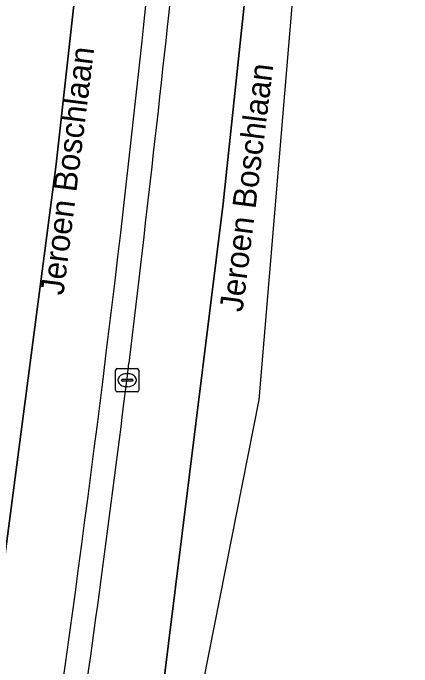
# Model space of a CAD drawing. Extents: x 162172 to 163187, y 382874 to 383685.
# Drawn here: x 163169.52 to 163186.65, y 383107.44 to 383135.49 of the extents above; entities that cross this region are included whole.
import ezdxf

# ---------------------------------------------------------------- set-up
doc = ezdxf.new("R2010")
doc.units = 0
for name, color, linetype in [('IMGEO_Berm_gesloten', 7, 'Continuous'), ('IMGEO_Kolk', 7, 'Continuous'), ('IMGEO_Openbare_ruimte_label', 7, 'Continuous'), ('IMGEO_Rijbaan_regionaal_gesloten', 7, 'Continuous')]:
    doc.layers.add(name, color=color, linetype=linetype)

msp = doc.modelspace()

# ---------------------------------------------------------------- linework, layer by layer
at = {"layer": 'IMGEO_Berm_gesloten'}
for centre, radius, start, end in [((162002.11, 383258.197), 1179.48, 353.969904, 354.84848), ((162172.146, 383242.684), 1009.775, 353.049009, 354.147746), ((162338.869, 383223.792), 840.971, 351.633929, 353.890756), ((162337.328, 383223.62), 843.5, 351.778748, 352.976569)]:
    msp.add_arc(centre, radius, start, end, dxfattribs=at)
at = {"layer": 'IMGEO_Kolk'}
for p, q in [((163173.995, 383120.244), (163174.847, 383120.244)), ((163173.92, 383119.318), (163173.92, 383120.17)), ((163174.408, 383120.024), (163174.433, 383120.024)), ((163174.921, 383120.17), (163174.921, 383119.318)), ((163174.179, 383119.738), (163174.179, 383119.75)), ((163174.617, 383119.701), (163174.219, 383119.701)), ((163174.222, 383119.787), (163174.62, 383119.787)), ((163174.663, 383119.75), (163174.663, 383119.738)), ((163174.431, 383119.464), (163174.406, 383119.464)), ((163174.847, 383119.244), (163173.995, 383119.244))]:
    msp.add_line(p, q, dxfattribs=at)
for points in [[(163173.995, 383120.244), (163174.847, 383120.244)], [(163173.92, 383119.318), (163173.92, 383120.17)], [(163174.921, 383120.17), (163174.921, 383119.318)], [(163174.847, 383119.244), (163173.995, 383119.244)]]:
    msp.add_lwpolyline(points, dxfattribs=at)
for centre, radius, start, end in [((163173.997, 383120.168), 0.0765, 91.552, 178.448), ((163173.997, 383120.168), 0.0765, 91.552, 178.448), ((163174.845, 383120.168), 0.0765, 1.552, 88.448), ((163174.845, 383120.168), 0.0765, 1.552, 88.448), ((163174.219, 383119.747), 0.0403, 85.8775, 175.7526), ((163174.216, 383119.737), 0.0366, 178.938, 274.7102), ((163174.62, 383119.744), 0.043, 264.8664, 352.4533), ((163174.624, 383119.749), 0.0386, 1.7309, 96.639), ((163173.997, 383119.32), 0.0765, 181.552, 268.448), ((163173.997, 383119.32), 0.0765, 181.552, 268.448), ((163174.845, 383119.32), 0.0765, 271.552, 358.448), ((163174.845, 383119.32), 0.0765, 271.552, 358.448)]:
    msp.add_arc(centre, radius, start, end, dxfattribs=at)
for centre, major_axis, ratio, start_param, end_param in [((163174.407, 383119.744), (-0.387, 0.002), 0.722429, 4.712389, 7.853982), ((163174.432, 383119.744), (-0.39, 0.002), 0.717154, 1.570796, 4.712389)]:
    msp.add_ellipse(centre, major_axis=major_axis, ratio=ratio, start_param=start_param, end_param=end_param, dxfattribs=at)
at = {"layer": 'IMGEO_Rijbaan_regionaal_gesloten'}
msp.add_lwpolyline([(163176.18, 383201.214), (163176.36, 383218.296), (163175.704, 383245.265), (163172.262, 383245.576), (163173.253, 383219.749), (163173.263, 383214.664), (163173.216, 383213.959), (163173.256, 383209.258), (163173.267, 383208.055), (163173.125, 383197.218), (163172.697, 383185.967), (163172.112, 383175.19), (163170.352, 383151.769), (163167.365, 383123.436), (163165.336, 383108.348), (163161.483, 383083.657), (163159.439, 383071.897), (163162.796, 383071.166), (163165.71, 383088.65), (163169.125, 383111.846), (163171.372, 383129.018), (163174.339, 383155.631), (163175.147, 383176.399)], close=True, dxfattribs=at)
for points in [[(163178.805, 383244.956), (163175.704, 383245.265), (163176.36, 383218.296), (163176.18, 383201.214), (163175.147, 383176.399), (163174.339, 383155.631), (163171.372, 383129.018), (163169.125, 383111.846), (163165.71, 383088.65), (163162.796, 383071.166), (163165.986, 383070.471)], [(163166.971, 383070.256), (163170.131, 383069.567), (163172.428, 383083.029), (163174.02, 383093.378), (163175.612, 383103.726), (163178.537, 383127.319), (163182.776, 383167.261), (163183.531, 383174.763), (163184.285, 383182.266), (163185.511, 383198.678), (163186.649, 383241.35), (163186.584, 383244.725)], [(163170.325, 383069.525), (163176.968, 383103.124), (163180.086, 383118.898), (163184.922, 383176.6), (163185.511, 383198.678), (163184.285, 383182.266), (163183.531, 383174.763), (163182.776, 383167.261), (163178.537, 383127.319), (163175.612, 383103.726), (163174.02, 383093.378), (163172.428, 383083.029), (163170.131, 383069.567), (163170.325, 383069.525)]]:
    msp.add_lwpolyline(points, dxfattribs=at)
for centre, radius, start, end in [((162002.11, 383258.197), 1179.48, 353.969904, 354.84848), ((162172.146, 383242.684), 1009.775, 353.049009, 354.147746), ((162338.869, 383223.792), 840.971, 351.633929, 353.890756), ((162337.328, 383223.62), 843.5, 351.778748, 352.976569)]:
    msp.add_arc(centre, radius, start, end, dxfattribs=at)

# ---------------------------------------------------------------- texts
at = {"layer": 'IMGEO_Openbare_ruimte_label'}
for p in [(163171.681, 383123.361), (163179.373, 383122.642)]:
    msp.add_text('Jeroen Boschlaan', height=1, rotation=82.875, dxfattribs=at).set_placement(p)

doc.saveas('drawing.dxf')
